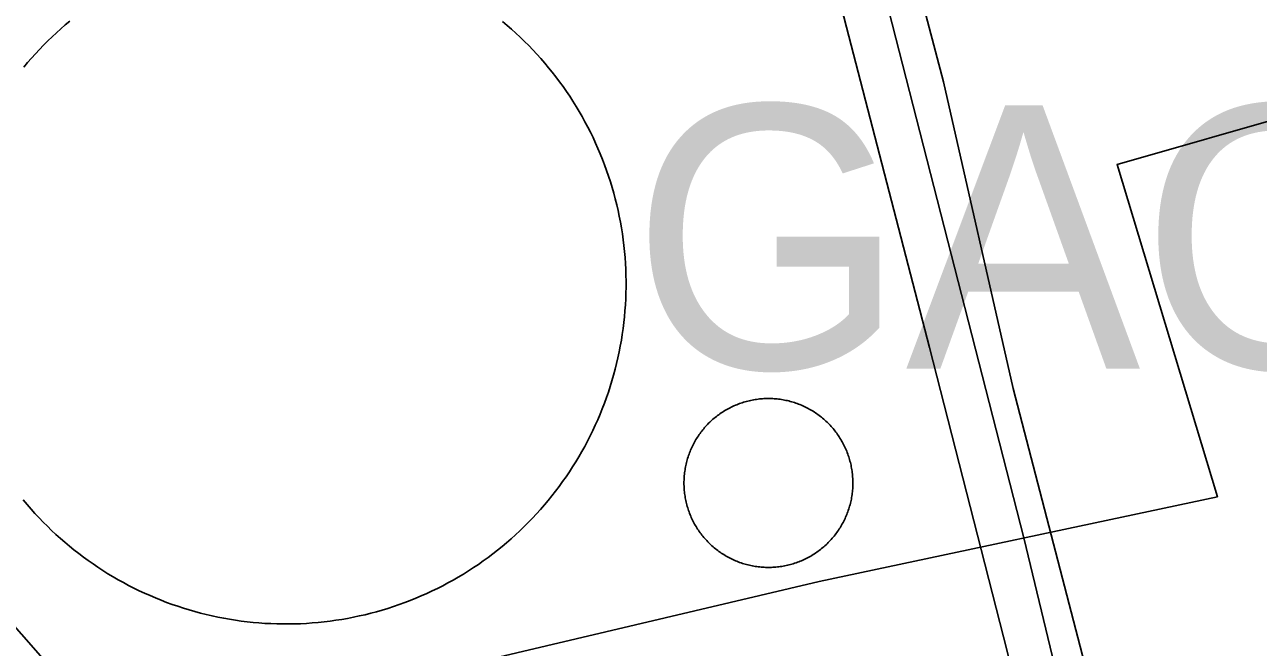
# Model space of a CAD drawing. Extents: x 3651524 to 3689615, y 505651 to 531377.
# Drawn here: x 3675682 to 3676070.7, y 514586 to 514782.2 of the extents above; entities that cross this region are included whole.
import ezdxf

# ---------------------------------------------------------------- set-up
doc = ezdxf.new("R2010")
doc.units = 0
for name, color, linetype in [('V-DOMW-TANK', 7, 'Continuous'), ('V-RAIL-TRAK', 7, 'Continuous'), ('V-RIVR-GAGE-IDEN', 7, 'Continuous'), ('V-SURV-IDEN', 7, 'Continuous'), ('V-UTIL-LINE', 7, 'Continuous')]:
    doc.layers.add(name, color=color, linetype=linetype)

msp = doc.modelspace()

# ---------------------------------------------------------------- linework, layer by layer
at = {"layer": 'V-DOMW-TANK'}
for points in [[(3675687.939, 514775.717), (3675689.265, 514777.038), (3675690.61, 514778.336), (3675691.98, 514779.61), (3675693.371, 514780.861), (3675694.784, 514782.086), (3675696.217, 514783.288)], [(3675832.549, 514783.167), (3675833.98, 514781.963), (3675835.391, 514780.734), (3675836.78, 514779.481), (3675838.146, 514778.205), (3675839.491, 514776.905), (3675840.812, 514775.582), (3675842.111, 514774.234), (3675843.385, 514772.866), (3675844.634, 514771.473), (3675845.861, 514770.062), (3675847.061, 514768.629), (3675848.236, 514767.173), (3675849.387, 514765.698), (3675850.512, 514764.203), (3675851.609, 514762.687)], [(3675681.679, 514768.774), (3675682.883, 514770.206), (3675684.11, 514771.617), (3675685.363, 514773.005), (3675686.639, 514774.373), (3675687.939, 514775.717)], [(3675851.609, 514762.687), (3675852.681, 514761.156), (3675853.725, 514759.605), (3675854.743, 514758.034), (3675855.732, 514756.447), (3675856.695, 514754.844), (3675857.629, 514753.224), (3675858.534, 514751.587), (3675859.41, 514749.935), (3675860.258, 514748.267), (3675861.077, 514746.588), (3675861.866, 514744.89), (3675862.626, 514743.18), (3675863.355, 514741.456), (3675864.055, 514739.723), (3675864.723, 514737.976), (3675865.36, 514736.219), (3675865.968, 514734.448), (3675866.544, 514732.67), (3675867.088, 514730.88), (3675867.6, 514729.08), (3675868.086, 514727.275), (3675868.536, 514725.461), (3675868.956, 514723.638), (3675869.343, 514721.807), (3675869.697, 514719.97), (3675870.021, 514718.129), (3675870.312, 514716.282), (3675870.57, 514714.428), (3675870.797, 514712.573), (3675870.992, 514710.713), (3675871.149, 514708.85), (3675871.281, 514706.982), (3675871.377, 514705.114), (3675871.44, 514703.246), (3675871.471, 514701.374), (3675871.471, 514699.505), (3675871.436, 514697.635), (3675871.369, 514695.765), (3675871.268, 514693.897), (3675871.137, 514692.031), (3675870.973, 514690.17), (3675870.775, 514688.31), (3675870.545, 514686.453), (3675870.283, 514684.601), (3675869.99, 514682.754), (3675869.663, 514680.913), (3675869.304, 514679.076), (3675868.913, 514677.247), (3675868.491, 514675.426), (3675868.039, 514673.612), (3675867.551, 514671.805), (3675867.037, 514670.005), (3675866.486, 514668.219), (3675865.907, 514666.442), (3675865.296, 514664.672), (3675864.655, 514662.915), (3675863.984, 514661.17), (3675863.281, 514659.438), (3675862.548, 514657.715), (3675861.786, 514656.007), (3675860.995, 514654.313), (3675860.172, 514652.634), (3675859.322, 514650.967), (3675858.444, 514649.316), (3675857.534, 514647.682), (3675856.6, 514646.06), (3675855.634, 514644.461), (3675854.641, 514642.875), (3675853.621, 514641.307), (3675852.574, 514639.758), (3675851.501, 514638.226), (3675850.399, 514636.715), (3675849.273, 514635.222), (3675848.12, 514633.749), (3675846.94, 514632.295), (3675845.738, 514630.864), (3675844.509, 514629.455), (3675843.256, 514628.064), (3675841.98, 514626.698), (3675840.679, 514625.355), (3675839.354, 514624.032), (3675838.009, 514622.735), (3675836.639, 514621.457), (3675835.248, 514620.21), (3675833.835, 514618.985), (3675832.401, 514617.783), (3675830.947, 514616.608), (3675829.473, 514615.457), (3675827.978, 514614.33), (3675826.464, 514613.235), (3675824.93, 514612.164), (3675823.38, 514611.119), (3675821.809, 514610.101), (3675820.222, 514609.112), (3675818.618, 514608.149), (3675816.998, 514607.216), (3675815.36, 514606.308), (3675813.709, 514605.434), (3675812.042, 514604.586), (3675810.359, 514603.769)], [(3675893.753, 514651.874), (3675894.005, 514652.265), (3675894.263, 514652.655), (3675894.523, 514653.038), (3675894.794, 514653.414), (3675895.068, 514653.789), (3675895.351, 514654.158), (3675895.639, 514654.52), (3675895.934, 514654.881), (3675896.235, 514655.233), (3675896.543, 514655.581), (3675896.858, 514655.923), (3675897.175, 514656.261), (3675897.501, 514656.593), (3675897.833, 514656.918), (3675898.167, 514657.238), (3675898.511, 514657.553), (3675898.859, 514657.861), (3675899.213, 514658.164), (3675899.572, 514658.459), (3675899.932, 514658.747), (3675900.301, 514659.034), (3675900.671, 514659.309), (3675901.052, 514659.579), (3675901.435, 514659.841), (3675901.822, 514660.099), (3675902.214, 514660.349), (3675902.609, 514660.591), (3675903.008, 514660.828), (3675903.412, 514661.055), (3675903.821, 514661.279), (3675904.233, 514661.494), (3675904.649, 514661.701), (3675905.066, 514661.901), (3675905.488, 514662.094), (3675905.914, 514662.28), (3675906.344, 514662.458), (3675906.776, 514662.628), (3675907.211, 514662.792), (3675907.649, 514662.948), (3675908.089, 514663.095), (3675908.532, 514663.235), (3675908.976, 514663.368), (3675909.425, 514663.493), (3675909.873, 514663.609), (3675910.326, 514663.718), (3675910.778, 514663.818), (3675911.233, 514663.912), (3675911.69, 514663.996), (3675912.148, 514664.074), (3675912.607, 514664.142), (3675913.068, 514664.203), (3675913.529, 514664.256), (3675913.992, 514664.302), (3675914.454, 514664.338), (3675914.917, 514664.367), (3675915.382, 514664.388), (3675915.845, 514664.402), (3675916.31, 514664.406), (3675916.775, 514664.402), (3675917.24, 514664.39), (3675917.703, 514664.369), (3675918.167, 514664.342), (3675918.63, 514664.306), (3675919.091, 514664.263), (3675919.554, 514664.209), (3675920.015, 514664.15), (3675920.476, 514664.082), (3675920.932, 514664.007), (3675921.389, 514663.921), (3675921.844, 514663.83), (3675922.296, 514663.73), (3675922.749, 514663.622), (3675923.197, 514663.505), (3675923.646, 514663.382), (3675924.092, 514663.251), (3675924.535, 514663.112), (3675924.975, 514662.964), (3675925.413, 514662.811), (3675925.847, 514662.647), (3675926.28, 514662.477), (3675926.71, 514662.301), (3675927.136, 514662.116), (3675927.56, 514661.924), (3675927.977, 514661.723), (3675928.393, 514661.516), (3675928.807, 514661.303), (3675929.214, 514661.082), (3675929.62, 514660.851), (3675930.019, 514660.619), (3675930.417, 514660.373), (3675930.808, 514660.128), (3675931.195, 514659.872), (3675931.578, 514659.608), (3675931.957, 514659.339), (3675932.329, 514659.065), (3675932.698, 514658.78), (3675933.063, 514658.491), (3675933.421, 514658.196), (3675933.775, 514657.895), (3675934.123, 514657.588)], [(3675934.123, 514657.588), (3675934.465, 514657.275), (3675934.803, 514656.955), (3675935.135, 514656.63), (3675935.461, 514656.3), (3675935.78, 514655.96), (3675936.094, 514655.62), (3675936.403, 514655.274), (3675936.704, 514654.92), (3675937.001, 514654.563), (3675937.29, 514654.199), (3675937.572, 514653.83), (3675937.849, 514653.455), (3675938.119, 514653.081), (3675938.383, 514652.698), (3675938.639, 514652.31), (3675938.889, 514651.919), (3675939.133, 514651.524), (3675939.368, 514651.123), (3675939.598, 514650.719), (3675939.819, 514650.312), (3675940.034, 514649.9), (3675940.243, 514649.484), (3675940.444, 514649.066), (3675940.636, 514648.643), (3675940.822, 514648.217), (3675941.001, 514647.789), (3675941.169, 514647.356), (3675941.332, 514646.922), (3675941.488, 514646.484), (3675941.638, 514646.044), (3675941.777, 514645.601), (3675941.91, 514645.155), (3675942.033, 514644.708), (3675942.15, 514644.26), (3675942.26, 514643.807), (3675942.36, 514643.355), (3675942.451, 514642.902), (3675942.539, 514642.443), (3675942.616, 514641.984), (3675942.684, 514641.526), (3675942.745, 514641.065), (3675942.799, 514640.602), (3675942.844, 514640.141), (3675942.881, 514639.68), (3675942.909, 514639.216), (3675942.928, 514638.751), (3675942.942, 514638.286), (3675942.948, 514637.823), (3675942.944, 514637.358), (3675942.932, 514636.893), (3675942.911, 514636.43), (3675942.885, 514635.965), (3675942.848, 514635.503), (3675942.805, 514635.04), (3675942.752, 514634.579), (3675942.692, 514634.118), (3675942.625, 514633.659), (3675942.547, 514633.201), (3675942.463, 514632.744), (3675942.371, 514632.289), (3675942.27, 514631.835), (3675942.164, 514631.384), (3675942.047, 514630.933), (3675941.924, 514630.487), (3675941.793, 514630.041), (3675941.654, 514629.598), (3675941.506, 514629.158), (3675941.351, 514628.72), (3675941.189, 514628.283), (3675941.019, 514627.851), (3675940.843, 514627.421), (3675940.657, 514626.997), (3675940.466, 514626.573), (3675940.265, 514626.153), (3675940.059, 514625.738), (3675939.846, 514625.326), (3675939.624, 514624.916), (3675939.395, 514624.513), (3675939.159, 514624.112), (3675938.918, 514623.716), (3675938.668, 514623.325), (3675938.412, 514622.938), (3675938.15, 514622.555), (3675937.881, 514622.176), (3675937.605, 514621.803), (3675937.324, 514621.433), (3675937.034, 514621.07), (3675936.739, 514620.712), (3675936.438, 514620.358), (3675936.128, 514620.009), (3675935.817, 514619.667), (3675935.498, 514619.329), (3675935.172, 514618.998), (3675934.84, 514618.672), (3675934.504, 514618.353), (3675934.16, 514618.039), (3675933.814, 514617.73), (3675933.462, 514617.429), (3675933.104, 514617.132), (3675932.741, 514616.843)], [(3675906.393, 514613.114), (3675905.963, 514613.29), (3675905.537, 514613.476), (3675905.118, 514613.667), (3675904.696, 514613.867), (3675904.28, 514614.074), (3675903.868, 514614.287), (3675903.459, 514614.509), (3675903.055, 514614.738), (3675902.654, 514614.973), (3675902.259, 514615.215), (3675901.867, 514615.467), (3675901.48, 514615.721), (3675901.095, 514615.983), (3675900.716, 514616.251), (3675900.344, 514616.528), (3675899.975, 514616.81), (3675899.611, 514617.099), (3675899.252, 514617.394), (3675898.9, 514617.695), (3675898.552, 514618.002), (3675898.208, 514618.316), (3675897.872, 514618.635), (3675897.54, 514618.961), (3675897.212, 514619.293), (3675896.893, 514619.629), (3675896.579, 514619.971), (3675896.272, 514620.319), (3675895.969, 514620.671), (3675895.674, 514621.029), (3675895.383, 514621.392), (3675895.101, 514621.76), (3675894.824, 514622.133), (3675894.554, 514622.51), (3675894.29, 514622.893), (3675894.034, 514623.28), (3675893.786, 514623.671), (3675893.54, 514624.069), (3675893.305, 514624.468), (3675893.075, 514624.871), (3675892.854, 514625.279), (3675892.639, 514625.691), (3675892.432, 514626.106), (3675892.232, 514626.526), (3675892.037, 514626.948), (3675891.853, 514627.374), (3675891.675, 514627.802), (3675891.502, 514628.234), (3675891.341, 514628.67), (3675891.185, 514629.107), (3675891.038, 514629.547), (3675890.896, 514629.989), (3675890.765, 514630.434), (3675890.64, 514630.884), (3675890.524, 514631.333), (3675890.413, 514631.783), (3675890.313, 514632.238), (3675890.22, 514632.693), (3675890.134, 514633.147), (3675890.059, 514633.606), (3675889.989, 514634.067), (3675889.928, 514634.526), (3675889.874, 514634.989), (3675889.829, 514635.449), (3675889.792, 514635.912), (3675889.764, 514636.377), (3675889.743, 514636.84), (3675889.731, 514637.305), (3675889.727, 514637.77), (3675889.731, 514638.233), (3675889.741, 514638.697), (3675889.762, 514639.162), (3675889.79, 514639.625), (3675889.825, 514640.088), (3675889.87, 514640.551), (3675889.921, 514641.012), (3675889.981, 514641.472), (3675890.05, 514641.931), (3675890.126, 514642.39), (3675890.21, 514642.847), (3675890.302, 514643.301), (3675890.403, 514643.756), (3675890.511, 514644.207), (3675890.626, 514644.657), (3675890.751, 514645.106), (3675890.882, 514645.55), (3675891.021, 514645.992), (3675891.167, 514646.435), (3675891.322, 514646.871), (3675891.484, 514647.307), (3675891.654, 514647.739), (3675891.832, 514648.169), (3675892.017, 514648.597), (3675892.209, 514649.017), (3675892.408, 514649.437), (3675892.615, 514649.853), (3675892.832, 514650.265), (3675893.051, 514650.672), (3675893.276, 514651.078), (3675893.514, 514651.477), (3675893.753, 514651.874)], [(3675703.531, 514612.272), (3675702.001, 514613.345), (3675700.49, 514614.447), (3675698.999, 514615.573), (3675697.522, 514616.726), (3675696.07, 514617.904), (3675694.638, 514619.108), (3675693.227, 514620.337), (3675691.841, 514621.588), (3675690.473, 514622.866), (3675689.127, 514624.167), (3675687.806, 514625.49), (3675686.508, 514626.837), (3675685.234, 514628.206), (3675683.985, 514629.596), (3675682.758, 514631.009), (3675681.558, 514632.443)], [(3675932.741, 514616.843), (3675932.374, 514616.561), (3675932, 514616.284), (3675931.623, 514616.014), (3675931.238, 514615.75), (3675930.853, 514615.494), (3675930.462, 514615.244), (3675930.064, 514615), (3675929.665, 514614.765), (3675929.261, 514614.535), (3675928.852, 514614.312), (3675928.442, 514614.099), (3675928.027, 514613.89), (3675927.607, 514613.689), (3675927.185, 514613.499), (3675926.759, 514613.31), (3675926.331, 514613.132), (3675925.899, 514612.962), (3675925.462, 514612.8), (3675925.026, 514612.645), (3675924.586, 514612.495), (3675924.144, 514612.356), (3675923.697, 514612.223), (3675923.251, 514612.1), (3675922.802, 514611.983), (3675922.349, 514611.873), (3675921.895, 514611.772), (3675921.44, 514611.68), (3675920.983, 514611.594), (3675920.527, 514611.518), (3675920.066, 514611.449), (3675919.607, 514611.387), (3675919.144, 514611.334), (3675918.684, 514611.289), (3675918.221, 514611.252), (3675917.756, 514611.224), (3675917.293, 514611.203), (3675916.828, 514611.191), (3675916.363, 514611.187), (3675915.898, 514611.189), (3675915.433, 514611.199), (3675914.971, 514611.221), (3675914.508, 514611.248), (3675914.045, 514611.285), (3675913.582, 514611.328), (3675913.121, 514611.381), (3675912.662, 514611.441), (3675912.2, 514611.508), (3675911.743, 514611.586), (3675911.286, 514611.67), (3675910.829, 514611.762), (3675910.377, 514611.862), (3675909.924, 514611.969), (3675909.476, 514612.086), (3675909.027, 514612.209), (3675908.583, 514612.34), (3675908.138, 514612.479), (3675907.698, 514612.626), (3675907.26, 514612.78), (3675906.826, 514612.944), (3675906.393, 514613.114)], [(3675810.359, 514603.769), (3675808.663, 514602.98), (3675806.955, 514602.221), (3675805.233, 514601.491), (3675803.498, 514600.791), (3675801.751, 514600.123), (3675799.992, 514599.484), (3675798.224, 514598.878), (3675796.445, 514598.301), (3675794.655, 514597.756), (3675792.856, 514597.242), (3675791.05, 514596.758), (3675789.236, 514596.308), (3675787.411, 514595.89), (3675785.582, 514595.503), (3675783.745, 514595.147), (3675781.904, 514594.823), (3675780.056, 514594.532), (3675778.203, 514594.274), (3675776.345, 514594.047), (3675774.486, 514593.854), (3675772.622, 514593.693), (3675770.756, 514593.564), (3675768.889, 514593.467), (3675767.019, 514593.404), (3675765.149, 514593.373), (3675763.279, 514593.375), (3675761.409, 514593.408), (3675759.54, 514593.476), (3675757.672, 514593.578), (3675755.806, 514593.707), (3675753.944, 514593.873), (3675752.083, 514594.069), (3675750.227, 514594.299), (3675748.376, 514594.559), (3675746.529, 514594.856), (3675744.688, 514595.182), (3675742.85, 514595.54), (3675741.022, 514595.931), (3675739.199, 514596.353), (3675737.384, 514596.808), (3675735.58, 514597.293), (3675733.782, 514597.809), (3675731.994, 514598.358), (3675730.214, 514598.938), (3675728.447, 514599.548), (3675726.69, 514600.189), (3675724.945, 514600.861), (3675723.212, 514601.563), (3675721.49, 514602.296), (3675719.78, 514603.058), (3675718.088, 514603.851), (3675716.407, 514604.672), (3675714.744, 514605.522), (3675713.091, 514606.403), (3675711.457, 514607.31), (3675709.837, 514608.246), (3675708.235, 514609.212), (3675706.65, 514610.204), (3675705.081, 514611.224), (3675703.531, 514612.272)]]:
    msp.add_lwpolyline(points, dxfattribs=at)
at = {"layer": 'V-RAIL-TRAK'}
for points in [[(3675903.713, 515027.379), (3675934.252, 514905.578), (3675971.481, 514764.119), (3675993.421, 514667.521), (3676017.442, 514575.4), (3676047.089, 514460.13)], [(3676035.975, 514308.269), (3676036.865, 514317.61), (3676037.549, 514326.969), (3676038.023, 514336.343), (3676038.285, 514345.725), (3676038.338, 514355.109), (3676038.18, 514364.493), (3676037.814, 514373.871), (3676037.234, 514383.236), (3676036.448, 514392.587), (3676035.45, 514401.92), (3676034.244, 514411.226), (3676031.729, 514424.544), (3676028.981, 514437.815), (3676025.997, 514451.035), (3676022.777, 514464.2), (3676019.324, 514477.307), (3676015.642, 514490.349), (3676011.726, 514503.323), (3675991.539, 514584.856), (3675967.076, 514680.493), (3675937.888, 514793.25), (3675914.334, 514883.358), (3675879.52, 515019.265)]]:
    msp.add_lwpolyline(points, dxfattribs=at)
at = {"layer": 'V-UTIL-LINE'}
for points in [[(3675920.973, 515053.407), (3675921.424, 515050.175), (3675889.708, 515033.677), (3675934.672, 514863.285), (3675996.784, 514620.47), (3676029.224, 514485.745)], [(3676140.697, 514770.935), (3676026.181, 514738.136), (3676057.835, 514633.465), (3675932.286, 514606.745), (3675711.997, 514554.756), (3675618.16, 514661.778)]]:
    msp.add_lwpolyline(points, dxfattribs=at)

# ---------------------------------------------------------------- texts
at = {"layer": 'V-RIVR-GAGE-IDEN'}
msp.add_text('GAGE', height=83, dxfattribs=at).set_placement((3675873.24, 514673.812))
at = {"layer": 'V-SURV-IDEN'}
msp.add_text('888+62.2', height=100, rotation=49.94632, dxfattribs=at).set_placement((3675941.959, 514225.889))

doc.saveas('drawing.dxf')
